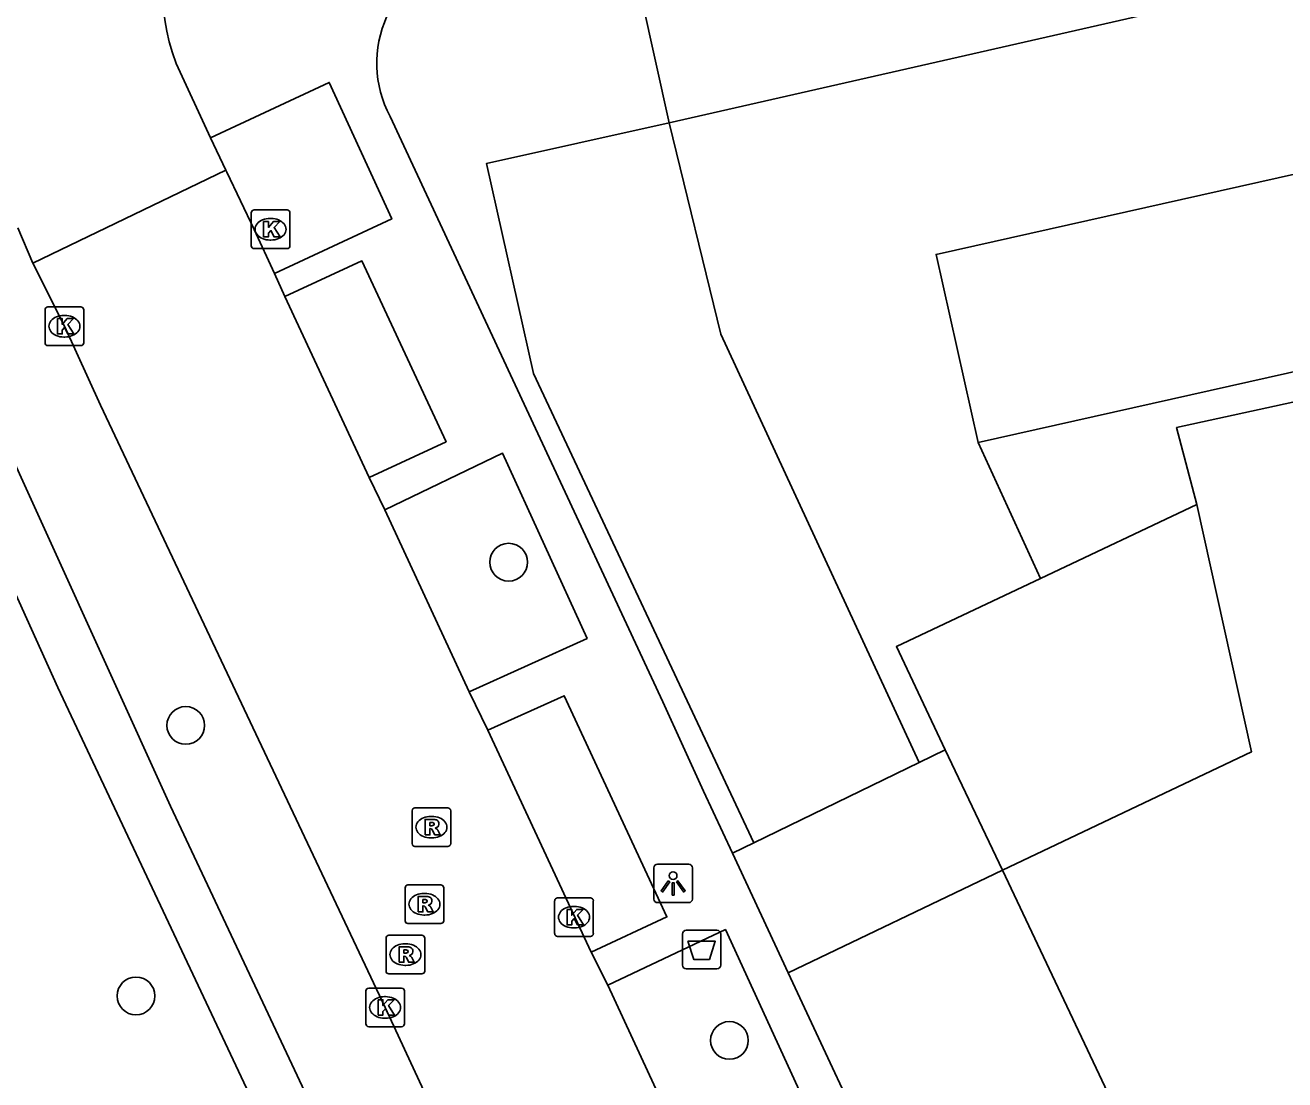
# Model space of a CAD drawing. Extents: x 160037 to 160839, y 385326 to 386441.
# Drawn here: x 160585.5 to 160618.11, y 385838.2 to 385865.52 of the extents above; entities that cross this region are included whole.
import ezdxf

# ---------------------------------------------------------------- set-up
doc = ezdxf.new("R2010")
doc.units = 0
for name, color, linetype in [('IMGEO_Afvalbak', 7, 'Continuous'), ('IMGEO_Boom', 7, 'Continuous'), ('IMGEO_Kolk', 7, 'Continuous'), ('IMGEO_Lichtpunt', 7, 'Continuous'), ('IMGEO_Pand', 7, 'Continuous'), ('IMGEO_Pand_overbouw', 7, 'Continuous'), ('IMGEO_Parkeervlak_open', 7, 'Continuous'), ('IMGEO_Rijbaan_lokaal_open', 7, 'Continuous'), ('IMGEO_Rioolput', 7, 'Continuous'), ('IMGEO_Voetpad_halfverhard', 7, 'Continuous'), ('IMGEO_Voetpad_open', 7, 'Continuous')]:
    doc.layers.add(name, color=color, linetype=linetype)

msp = doc.modelspace()

# ---------------------------------------------------------------- linework, layer by layer
at = {"layer": 'IMGEO_Afvalbak'}
for p, q in [((160602.518, 385841.174), (160602.518, 385841.974)), ((160602.518, 385841.974), (160602.518, 385841.174)), ((160602.618, 385842.074), (160603.408, 385842.074)), ((160603.408, 385842.074), (160602.618, 385842.074)), ((160603.508, 385841.974), (160603.508, 385841.174)), ((160603.508, 385841.174), (160603.508, 385841.974)), ((160603.408, 385841.074), (160602.618, 385841.074)), ((160602.618, 385841.074), (160603.408, 385841.074))]:
    msp.add_line(p, q, dxfattribs=at)
msp.add_lwpolyline([(160602.661, 385841.788), (160603.365, 385841.788), (160603.216, 385841.318), (160602.81, 385841.318), (160602.661, 385841.788)], dxfattribs=at)
for centre, start, end in [((160602.618, 385841.974), 90, 180), ((160602.618, 385841.974), 90, 180), ((160603.408, 385841.974), 0, 90), ((160603.408, 385841.974), 360, 90), ((160602.618, 385841.174), 180, 270), ((160602.618, 385841.174), 180, 270), ((160603.408, 385841.174), 270, 0), ((160603.408, 385841.174), 270, 0)]:
    msp.add_arc(centre, 0.1, start, end, dxfattribs=at)
at = {"layer": 'IMGEO_Boom'}
for centre in [(160598.018, 385851.61), (160589.657, 385847.381), (160588.369, 385840.372), (160603.734, 385839.22)]:
    msp.add_circle(centre, 0.489, dxfattribs=at)
at = {"layer": 'IMGEO_Kolk'}
for p, q in [((160591.353, 385859.809), (160591.353, 385860.661)), ((160591.428, 385860.735), (160592.28, 385860.735)), ((160591.841, 385860.515), (160591.866, 385860.515)), ((160592.354, 385860.661), (160592.354, 385859.809)), ((160591.864, 385859.955), (160591.839, 385859.955)), ((160592.28, 385859.735), (160591.428, 385859.735)), ((160586.089, 385858.222), (160586.941, 385858.222)), ((160586.014, 385857.296), (160586.014, 385858.148)), ((160586.502, 385858.002), (160586.527, 385858.002)), ((160587.015, 385858.148), (160587.015, 385857.296)), ((160586.941, 385857.222), (160586.089, 385857.222)), ((160586.525, 385857.442), (160586.5, 385857.442)), ((160599.284, 385842.913), (160600.136, 385842.913)), ((160599.209, 385841.987), (160599.209, 385842.839)), ((160599.697, 385842.693), (160599.722, 385842.693)), ((160600.21, 385842.839), (160600.21, 385841.987)), ((160600.136, 385841.913), (160599.284, 385841.913)), ((160599.72, 385842.133), (160599.695, 385842.133)), ((160594.319, 385839.649), (160594.319, 385840.501)), ((160594.394, 385840.575), (160595.246, 385840.575)), ((160594.807, 385840.355), (160594.832, 385840.355)), ((160595.32, 385840.501), (160595.32, 385839.649)), ((160594.83, 385839.795), (160594.805, 385839.795)), ((160595.246, 385839.575), (160594.394, 385839.575))]:
    msp.add_line(p, q, dxfattribs=at)
for points in [[(160591.353, 385859.809), (160591.353, 385860.661)], [(160591.428, 385860.735), (160592.28, 385860.735)], [(160592.354, 385860.661), (160592.354, 385859.809)], [(160591.674, 385860.435), (160591.797, 385860.435), (160591.797, 385860.284), (160591.927, 385860.435), (160592.091, 385860.435), (160591.945, 385860.284), (160592.098, 385860.035), (160591.946, 385860.035), (160591.861, 385860.199), (160591.797, 385860.132), (160591.797, 385860.035), (160591.674, 385860.035), (160591.674, 385860.435)], [(160592.28, 385859.735), (160591.428, 385859.735)], [(160586.089, 385858.222), (160586.941, 385858.222)], [(160586.014, 385857.296), (160586.014, 385858.148)], [(160586.335, 385857.922), (160586.458, 385857.922), (160586.458, 385857.771), (160586.588, 385857.922), (160586.752, 385857.922), (160586.606, 385857.771), (160586.759, 385857.522), (160586.607, 385857.522), (160586.522, 385857.686), (160586.458, 385857.619), (160586.458, 385857.522), (160586.335, 385857.522), (160586.335, 385857.922)], [(160587.015, 385858.148), (160587.015, 385857.296)], [(160586.941, 385857.222), (160586.089, 385857.222)], [(160599.284, 385842.913), (160600.136, 385842.913)], [(160599.209, 385841.987), (160599.209, 385842.839)], [(160599.53, 385842.613), (160599.653, 385842.613), (160599.653, 385842.462), (160599.783, 385842.613), (160599.947, 385842.613), (160599.801, 385842.462), (160599.954, 385842.213), (160599.802, 385842.213), (160599.717, 385842.377), (160599.653, 385842.31), (160599.653, 385842.213), (160599.53, 385842.213), (160599.53, 385842.613)], [(160600.21, 385842.839), (160600.21, 385841.987)], [(160600.136, 385841.913), (160599.284, 385841.913)], [(160594.319, 385839.649), (160594.319, 385840.501)], [(160594.394, 385840.575), (160595.246, 385840.575)], [(160594.64, 385840.275), (160594.763, 385840.275), (160594.763, 385840.124), (160594.893, 385840.275), (160595.057, 385840.275), (160594.911, 385840.124), (160595.064, 385839.875), (160594.912, 385839.875), (160594.827, 385840.039), (160594.763, 385839.972), (160594.763, 385839.875), (160594.64, 385839.875), (160594.64, 385840.275)], [(160595.32, 385840.501), (160595.32, 385839.649)], [(160595.246, 385839.575), (160594.394, 385839.575)]]:
    msp.add_lwpolyline(points, dxfattribs=at)
for centre, start, end in [((160591.43, 385860.659), 91.552, 178.448), ((160591.43, 385860.659), 91.552, 178.448), ((160592.278, 385860.659), 1.552, 88.448), ((160592.278, 385860.659), 1.552, 88.448), ((160591.43, 385859.811), 181.552, 268.448), ((160591.43, 385859.811), 181.552, 268.448), ((160592.278, 385859.811), 271.552, 358.448), ((160592.278, 385859.811), 271.552, 358.448), ((160586.091, 385858.146), 91.552, 178.448), ((160586.091, 385858.146), 91.552, 178.448), ((160586.939, 385858.146), 1.552, 88.448), ((160586.939, 385858.146), 1.552, 88.448), ((160586.091, 385857.298), 181.552, 268.448), ((160586.091, 385857.298), 181.552, 268.448), ((160586.939, 385857.298), 271.552, 358.448), ((160586.939, 385857.298), 271.552, 358.448), ((160599.286, 385842.837), 91.552, 178.448), ((160599.286, 385842.837), 91.552, 178.448), ((160600.134, 385842.837), 1.552, 88.448), ((160600.134, 385842.837), 1.552, 88.448), ((160599.286, 385841.989), 181.552, 268.448), ((160599.286, 385841.989), 181.552, 268.448), ((160600.134, 385841.989), 271.552, 358.448), ((160600.134, 385841.989), 271.552, 358.448), ((160594.396, 385840.499), 91.552, 178.448), ((160594.396, 385840.499), 91.552, 178.448), ((160595.244, 385840.499), 1.552, 88.448), ((160595.244, 385840.499), 1.552, 88.448), ((160594.396, 385839.651), 181.552, 268.448), ((160594.396, 385839.651), 181.552, 268.448), ((160595.244, 385839.651), 271.552, 358.448), ((160595.244, 385839.651), 271.552, 358.448)]:
    msp.add_arc(centre, 0.0765, start, end, dxfattribs=at)
for centre, major_axis, ratio, start_param, end_param in [((160591.84, 385860.235), (-0.387, 0.002), 0.722429, 4.712389, 7.853982), ((160591.865, 385860.235), (-0.39, 0.002), 0.717154, 1.570796, 4.712389), ((160586.501, 385857.722), (-0.387, 0.002), 0.722429, 4.712389, 7.853982), ((160586.526, 385857.722), (-0.39, 0.002), 0.717154, 1.570796, 4.712389), ((160599.696, 385842.413), (-0.387, 0.002), 0.722429, 4.712389, 7.853982), ((160599.721, 385842.413), (-0.39, 0.002), 0.717154, 1.570796, 4.712389), ((160594.806, 385840.075), (-0.387, 0.002), 0.722429, 4.712389, 7.853982), ((160594.831, 385840.075), (-0.39, 0.002), 0.717154, 1.570796, 4.712389)]:
    msp.add_ellipse(centre, major_axis=major_axis, ratio=ratio, start_param=start_param, end_param=end_param, dxfattribs=at)
at = {"layer": 'IMGEO_Lichtpunt'}
for p, q in [((160601.778, 385843.691), (160601.778, 385842.884)), ((160601.778, 385843.691), (160601.778, 385842.884)), ((160602.68, 385843.786), (160601.872, 385843.786)), ((160602.68, 385843.786), (160601.872, 385843.786)), ((160602.774, 385842.884), (160602.774, 385843.691)), ((160602.774, 385842.884), (160602.774, 385843.691)), ((160601.872, 385842.79), (160602.68, 385842.79)), ((160601.872, 385842.79), (160602.68, 385842.79))]:
    msp.add_line(p, q, dxfattribs=at)
for points in [[(160602.152, 385843.355), (160602.191, 385843.327), (160602.003, 385843.065), (160601.965, 385843.092), (160602.152, 385843.355)], [(160602.254, 385843.307), (160602.301, 385843.307), (160602.301, 385842.985), (160602.254, 385842.985), (160602.254, 385843.307)], [(160602.364, 385843.327), (160602.402, 385843.354), (160602.589, 385843.092), (160602.55, 385843.064), (160602.364, 385843.327)]]:
    msp.add_lwpolyline(points, dxfattribs=at)
msp.add_circle((160602.277, 385843.489), 0.0994, dxfattribs=at)
for centre, start, end in [((160601.872, 385843.691), 90, 180), ((160601.872, 385843.691), 90, 180), ((160602.68, 385843.691), 0, 90), ((160602.68, 385843.691), 0, 90), ((160601.872, 385842.884), 180, 270), ((160601.872, 385842.884), 180, 270), ((160602.68, 385842.884), 270, 0), ((160602.68, 385842.884), 270, 360)]:
    msp.add_arc(centre, 0.0946, start, end, dxfattribs=at)
at = {"layer": 'IMGEO_Pand'}
for points in [[(160632.632, 385858.869), (160615.313, 385855.096), (160615.84, 385853.105)], [(160610.802, 385843.631), (160617.252, 385846.7), (160615.84, 385853.105)], [(160637.627, 385822.518), (160623.132, 385819.354), (160622.772, 385821.298), (160621.639, 385820.722), (160610.802, 385843.631)]]:
    msp.add_lwpolyline(points, dxfattribs=at)
at = {"layer": 'IMGEO_Pand_overbouw'}
msp.add_lwpolyline([(160608.058, 385849.424), (160609.324, 385846.751), (160610.802, 385843.631), (160617.252, 385846.7), (160615.84, 385853.105), (160611.79, 385851.19)], close=True, dxfattribs=at)
at = {"layer": 'IMGEO_Parkeervlak_open'}
for points in [[(160602.172, 385862.995), (160601.112, 385867.793), (160623.596, 385872.713)], [(160623.596, 385872.713), (160624.542, 385868.088), (160602.172, 385862.995)], [(160610.175, 385854.715), (160609.084, 385859.582), (160627.22, 385863.649)], [(160604.368, 385844.343), (160598.66, 385856.495), (160597.445, 385861.94), (160602.172, 385862.995)], [(160602.172, 385862.995), (160603.513, 385857.519), (160608.647, 385846.422)]]:
    msp.add_lwpolyline(points, dxfattribs=at)
at = {"layer": 'IMGEO_Rijbaan_lokaal_open'}
for points in [[(160589.407, 385864.531), (160590.299, 385862.601)], [(160590.299, 385862.601), (160590.698, 385861.764)], [(160590.698, 385861.764), (160585.696, 385859.359)], [(160591.952, 385859.085), (160591.427, 385860.225), (160590.722, 385861.712), (160590.698, 385861.764)], [(160585.696, 385859.359), (160585.308, 385860.273)], [(160585.696, 385859.359), (160586.515, 385857.722), (160587.446, 385855.675), (160594.82, 385840.075), (160599.823, 385829.279)], [(160592.225, 385858.491), (160591.952, 385859.085)], [(160594.405, 385853.808), (160592.225, 385858.491)], [(160594.812, 385852.965), (160594.405, 385853.808)], [(160596.997, 385848.25), (160594.812, 385852.965)], [(160597.483, 385847.26), (160596.997, 385848.25)], [(160600.158, 385841.507), (160599.736, 385842.399), (160597.483, 385847.26)], [(160600.585, 385840.653), (160600.158, 385841.507)], [(160602.636, 385836.209), (160600.585, 385840.653)]]:
    msp.add_lwpolyline(points, dxfattribs=at)
msp.add_arc((160594.368, 385866.412), 5.306, 100.7032, 200.7647, dxfattribs=at)
at = {"layer": 'IMGEO_Rioolput'}
for p, q in [((160595.517, 385844.319), (160595.517, 385845.171)), ((160595.592, 385845.245), (160596.444, 385845.245)), ((160596.518, 385845.171), (160596.518, 385844.319)), ((160596.005, 385845.025), (160596.03, 385845.025)), ((160596.444, 385844.245), (160595.592, 385844.245)), ((160596.028, 385844.465), (160596.003, 385844.465)), ((160595.411, 385843.248), (160596.263, 385843.248)), ((160595.336, 385842.322), (160595.336, 385843.174)), ((160595.824, 385843.028), (160595.849, 385843.028)), ((160596.337, 385843.174), (160596.337, 385842.322)), ((160596.263, 385842.248), (160595.411, 385842.248)), ((160595.847, 385842.468), (160595.822, 385842.468)), ((160594.918, 385841.944), (160595.77, 385841.944)), ((160594.843, 385841.018), (160594.843, 385841.87)), ((160595.331, 385841.724), (160595.356, 385841.724)), ((160595.844, 385841.87), (160595.844, 385841.018)), ((160595.77, 385840.944), (160594.918, 385840.944)), ((160595.354, 385841.164), (160595.329, 385841.164))]:
    msp.add_line(p, q, dxfattribs=at)
for points in [[(160595.517, 385844.319), (160595.517, 385845.171)], [(160595.592, 385845.245), (160596.444, 385845.245)], [(160596.518, 385845.171), (160596.518, 385844.319)], [(160596.106, 385844.943), (160595.854, 385844.945), (160595.854, 385844.545)], [(160596.032, 385844.864), (160595.978, 385844.864), (160595.978, 385844.783)], [(160595.854, 385844.545), (160595.978, 385844.545), (160595.978, 385844.707), (160595.989, 385844.707)], [(160595.978, 385844.783), (160596.03, 385844.783)], [(160596.036, 385844.678), (160596.107, 385844.545), (160596.247, 385844.545), (160596.182, 385844.671)], [(160596.444, 385844.245), (160595.592, 385844.245)], [(160595.411, 385843.248), (160596.263, 385843.248)], [(160595.336, 385842.322), (160595.336, 385843.174)], [(160595.925, 385842.946), (160595.673, 385842.948), (160595.673, 385842.548)], [(160595.851, 385842.867), (160595.797, 385842.867), (160595.797, 385842.786)], [(160596.337, 385843.174), (160596.337, 385842.322)], [(160595.673, 385842.548), (160595.797, 385842.548), (160595.797, 385842.71), (160595.808, 385842.71)], [(160595.797, 385842.786), (160595.849, 385842.786)], [(160595.855, 385842.681), (160595.926, 385842.548), (160596.066, 385842.548), (160596.001, 385842.674)], [(160596.263, 385842.248), (160595.411, 385842.248)], [(160594.918, 385841.944), (160595.77, 385841.944)], [(160594.843, 385841.018), (160594.843, 385841.87)], [(160595.432, 385841.642), (160595.18, 385841.644), (160595.18, 385841.244)], [(160595.358, 385841.563), (160595.304, 385841.563), (160595.304, 385841.482)], [(160595.844, 385841.87), (160595.844, 385841.018)], [(160595.18, 385841.244), (160595.304, 385841.244), (160595.304, 385841.406), (160595.315, 385841.406)], [(160595.304, 385841.482), (160595.356, 385841.482)], [(160595.362, 385841.377), (160595.433, 385841.244), (160595.573, 385841.244), (160595.508, 385841.37)], [(160595.77, 385840.944), (160594.918, 385840.944)]]:
    msp.add_lwpolyline(points, dxfattribs=at)
for centre, radius, start, end in [((160595.594, 385845.169), 0.0765, 91.552, 178.448), ((160595.594, 385845.169), 0.0765, 91.552, 178.448), ((160596.442, 385845.169), 0.0765, 1.552, 88.448), ((160596.442, 385845.169), 0.0765, 1.552, 88.448), ((160596.038, 385844.768), 0.0964, 77.0061, 93.1865), ((160596.052, 385844.825), 0.0378, 276.6634, 79.6772), ((160596.105, 385844.833), 0.109, 350.3612, 89.416), ((160595.988, 385844.654), 0.0533, 26.0293, 88.6989), ((160596.014, 385844.972), 0.19, 274.7715, 282.9687), ((160596.103, 385844.833), 0.112, 277.5842, 350.9817), ((160596.087, 385844.618), 0.108, 29.5134, 73.7905), ((160595.594, 385844.321), 0.0765, 181.552, 268.448), ((160595.594, 385844.321), 0.0765, 181.552, 268.448), ((160596.442, 385844.321), 0.0765, 271.552, 358.448), ((160596.442, 385844.321), 0.0765, 271.552, 358.448), ((160595.413, 385843.172), 0.0765, 91.552, 178.448), ((160595.413, 385843.172), 0.0765, 91.552, 178.448), ((160596.261, 385843.172), 0.0765, 1.552, 88.448), ((160596.261, 385843.172), 0.0765, 1.552, 88.448), ((160595.857, 385842.771), 0.0964, 77.0061, 93.1865), ((160595.871, 385842.828), 0.0378, 276.6634, 79.6772), ((160595.924, 385842.836), 0.109, 350.3612, 89.416), ((160595.807, 385842.657), 0.0533, 26.0293, 88.6989), ((160595.833, 385842.975), 0.19, 274.7715, 282.9687), ((160595.922, 385842.836), 0.112, 277.5842, 350.9817), ((160595.906, 385842.621), 0.108, 29.5134, 73.7905), ((160595.413, 385842.324), 0.0765, 181.552, 268.448), ((160595.413, 385842.324), 0.0765, 181.552, 268.448), ((160596.261, 385842.324), 0.0765, 271.552, 358.448), ((160596.261, 385842.324), 0.0765, 271.552, 358.448), ((160594.92, 385841.868), 0.0765, 91.552, 178.448), ((160594.92, 385841.868), 0.0765, 91.552, 178.448), ((160595.768, 385841.868), 0.0765, 1.552, 88.448), ((160595.768, 385841.868), 0.0765, 1.552, 88.448), ((160595.364, 385841.467), 0.0964, 77.0061, 93.1865), ((160595.378, 385841.524), 0.0378, 276.6634, 79.6772), ((160595.431, 385841.532), 0.109, 350.3612, 89.416), ((160595.314, 385841.353), 0.0533, 26.0293, 88.6989), ((160595.34, 385841.671), 0.19, 274.7715, 282.9687), ((160595.429, 385841.532), 0.112, 277.5842, 350.9817), ((160595.413, 385841.317), 0.108, 29.5134, 73.7905), ((160594.92, 385841.02), 0.0765, 181.552, 268.448), ((160594.92, 385841.02), 0.0765, 181.552, 268.448), ((160595.768, 385841.02), 0.0765, 271.552, 358.448), ((160595.768, 385841.02), 0.0765, 271.552, 358.448)]:
    msp.add_arc(centre, radius, start, end, dxfattribs=at)
for centre, major_axis, ratio, start_param, end_param in [((160596.004, 385844.745), (-0.387, 0.002), 0.722429, 4.712389, 7.853982), ((160596.029, 385844.745), (-0.39, 0.002), 0.717154, 1.570796, 4.712389), ((160595.823, 385842.748), (-0.387, 0.002), 0.722429, 4.712389, 7.853982), ((160595.848, 385842.748), (-0.39, 0.002), 0.717154, 1.570796, 4.712389), ((160595.33, 385841.444), (-0.387, 0.002), 0.722429, 4.712389, 7.853982), ((160595.355, 385841.444), (-0.39, 0.002), 0.717154, 1.570796, 4.712389)]:
    msp.add_ellipse(centre, major_axis=major_axis, ratio=ratio, start_param=start_param, end_param=end_param, dxfattribs=at)
at = {"layer": 'IMGEO_Voetpad_halfverhard'}
for points in [[(160582.943, 385859.181), (160589.258, 385845.289), (160597.319, 385828.155)], [(160581.849, 385858.657), (160581.732, 385858.578), (160586.344, 385848.363), (160595.425, 385829.067)]]:
    msp.add_lwpolyline(points, dxfattribs=at)
at = {"layer": 'IMGEO_Voetpad_open'}
for points in [[(160590.299, 385862.601), (160593.373, 385864.039), (160594.989, 385860.505), (160591.952, 385859.085)], [(160603.81, 385844.072), (160603.06, 385845.68), (160602.01, 385847.996), (160594.948, 385863.158)], [(160592.225, 385858.491), (160594.218, 385859.413), (160596.398, 385854.729), (160594.405, 385853.808)], [(160610.175, 385854.715), (160628.269, 385858.772)], [(160611.79, 385851.19), (160610.175, 385854.715)], [(160594.812, 385852.965), (160597.857, 385854.435), (160600.049, 385849.637), (160596.997, 385848.25)], [(160615.84, 385853.105), (160611.79, 385851.19)], [(160608.647, 385846.422), (160609.324, 385846.751), (160608.058, 385849.424), (160611.79, 385851.19)], [(160597.483, 385847.26), (160599.457, 385848.148), (160602.117, 385842.421), (160600.158, 385841.507)], [(160604.368, 385844.343), (160608.647, 385846.422)], [(160603.81, 385844.072), (160604.368, 385844.343)], [(160605.255, 385840.973), (160603.81, 385844.072)], [(160605.255, 385840.973), (160610.802, 385843.631)], [(160600.585, 385840.653), (160603.63, 385842.093), (160605.685, 385837.61), (160604.588, 385837.106)], [(160617.361, 385815.011), (160617.196, 385815.364), (160610.345, 385830.058), (160605.255, 385840.973)]]:
    msp.add_lwpolyline(points, dxfattribs=at)
msp.add_arc((160597.539, 385864.539), 2.936, 103.0894, 208.0613, dxfattribs=at)

doc.saveas('drawing.dxf')
